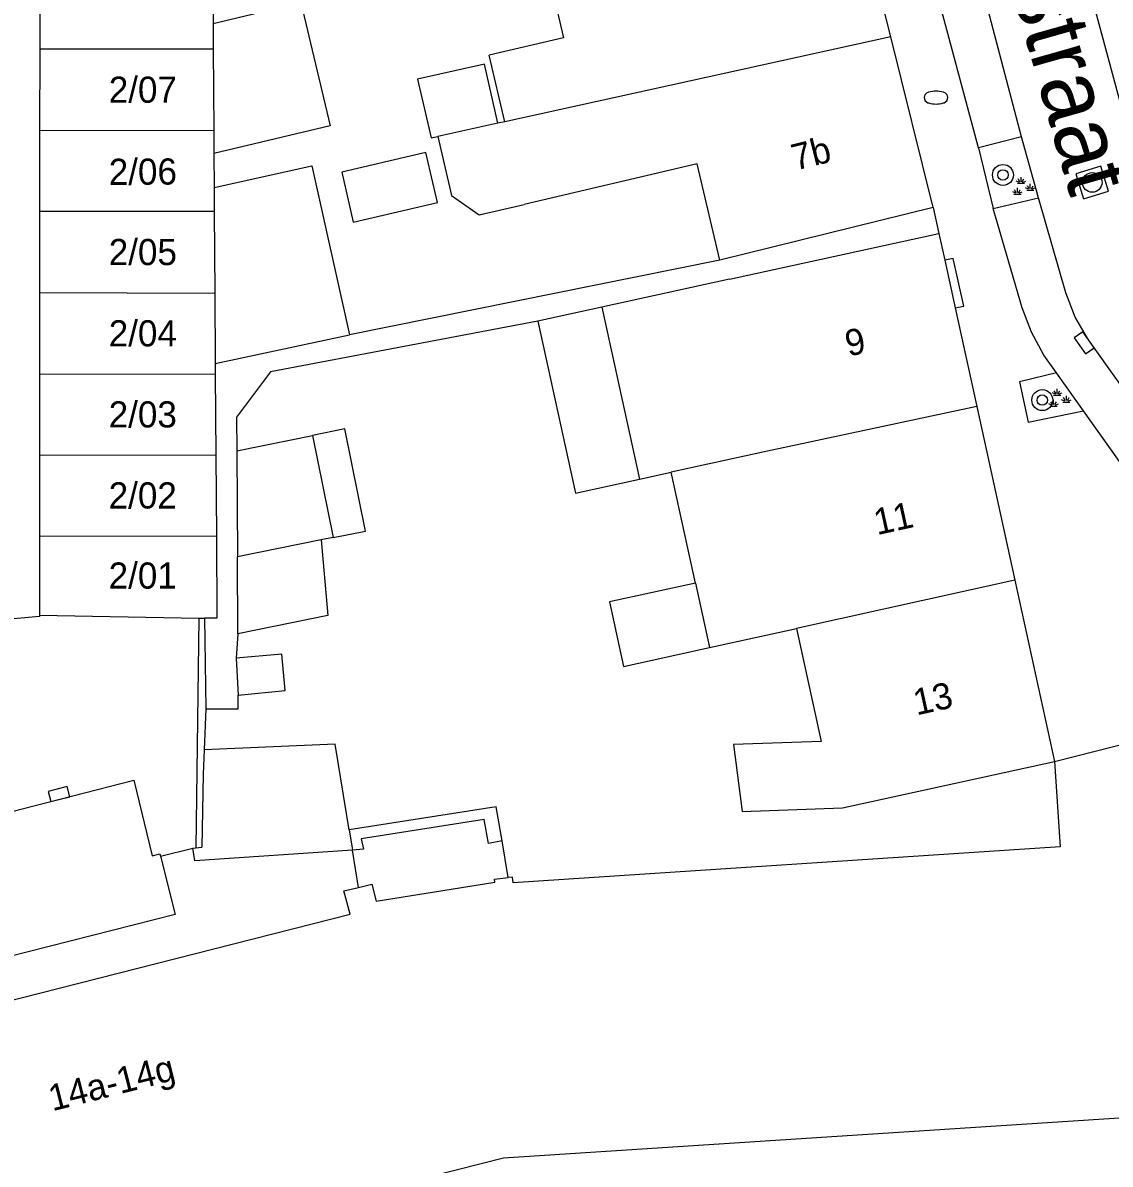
# Model space of a CAD drawing. Extents: x 132998 to 136004, y 396998 to 398512.
# Drawn here: x 133882.04 to 133923.58, y 397549.01 to 397592.61 of the extents above; entities that cross this region are included whole.
import ezdxf

# ---------------------------------------------------------------- set-up
doc = ezdxf.new("R2010")
doc.units = 0
for name, color, linetype in [('gg-afsc-erfafscheiding', 7, 'Continuous'), ('gg-afsc-muur', 7, 'Continuous'), ('gg-anno-huisnummerreeks BGT', 7, 'Continuous'), ('gg-anno-openbare ruimte label', 7, 'Continuous'), ('gg-bbg-bijgebouw', 7, 'Continuous'), ('gg-bbg-gedigitaliseerde bebouwing', 7, 'Continuous'), ('gg-bbg-gedigitaliseerde bijgebouw', 7, 'Continuous'), ('gg-bbg-hoofdgebouw', 7, 'Continuous'), ('gg-bbg-luifel en loopbrug', 7, 'Continuous'), ('gg-bbg-onder overbouw', 7, 'Continuous'), ('gg-bbg-pand overbouw', 7, 'Continuous'), ('gg-bbg-pilaar onder overbouw', 7, 'Continuous'), ('gg-bbg-pilaar pand', 7, 'Continuous'), ('gg-bbg-tussenscheiding', 7, 'Continuous'), ('gg-knt-verharding', 7, 'Continuous'), ('gg-knt-verharding nz', 7, 'Continuous'), ('gt-symb-boom', 7, 'Continuous'), ('gt-symb-brandkraan', 7, 'Continuous'), ('gt-symb-groenvak', 7, 'Continuous'), ('gt-symb-kolk', 7, 'Continuous'), ('gt-symb-rioolschacht', 7, 'Continuous')]:
    doc.layers.add(name, color=color, linetype=linetype)

# ---------------------------------------------------------------- blocks, each defined once
blk = doc.blocks.new('gt0-BR')
at = {"layer": 'gt-symb-brandkraan'}
for centre, radius, start, end in [((-0.244, 0), 0.206, 107.5669, 252.4331), ((0.599, -2.664), 3, 106.892, 107.5669), ((0, -0.691), 0.938, 73.108, 106.892), ((-0.599, -2.664), 3, 72.4331, 73.108), ((0.244, 0), 0.206, 287.567, 72.4331), ((0.599, 2.664), 3, 252.4331, 253.108), ((0, 0.691), 0.938, 253.108, 286.8921), ((-0.599, 2.664), 3, 286.8921, 287.567)]:
    blk.add_arc(centre, radius, start, end, dxfattribs=at)
blk = doc.blocks.new('gt0-BOOM')
at = {"layer": 'gt-symb-boom'}
for radius in [0.4, 0.2]:
    blk.add_circle((0, 0), radius, dxfattribs=at)
blk = doc.blocks.new('gt0-GRVAK')
at = {"layer": 'gt-symb-groenvak'}
for p, q in [((-0.11, 0.189), (-0.228, 0.24)), ((-0.182, 0.153), (0.088, 0.153)), ((-0.091, 0.211), (-0.156, 0.322)), ((-0.047, 0.214), (-0.047, 0.393)), ((-0.004, 0.211), (0.061, 0.322)), ((0.015, 0.189), (0.133, 0.24)), ((0.262, -0.052), (0.197, 0.059)), ((0.305, -0.049), (0.305, 0.13)), ((0.349, -0.052), (0.414, 0.059)), ((-0.245, -0.228), (-0.363, -0.177)), ((-0.318, -0.264), (-0.047, -0.264)), ((-0.226, -0.206), (-0.291, -0.095)), ((-0.183, -0.203), (-0.183, -0.024)), ((-0.139, -0.206), (-0.074, -0.095)), ((-0.12, -0.228), (-0.002, -0.177)), ((0.243, -0.074), (0.125, -0.023)), ((0.17, -0.11), (0.441, -0.11)), ((0.368, -0.074), (0.486, -0.023))]:
    blk.add_line(p, q, dxfattribs=at)
blk = doc.blocks.new('gt0-KOLK')
at = {"layer": 'gt-symb-kolk'}
blk.add_lwpolyline([(0, 0), (0.375, 0), (0.375, 0.4), (-0.375, 0.4), (-0.375, 0), (0, 0)], dxfattribs=at)
blk = doc.blocks.new('gt0-RS')
at = {"layer": 'gt-symb-rioolschacht'}
blk.add_lwpolyline([(-0.5, -0.5), (0.5, -0.5), (0.5, 0.5), (-0.5, 0.5)], close=True, dxfattribs=at)
blk.add_circle((0, 0), 0.375, dxfattribs=at)

msp = doc.modelspace()

# ---------------------------------------------------------------- linework, layer by layer
at = {"layer": 'gg-afsc-erfafscheiding'}
for p, q in [((133916.82, 397585.56), (133917.04, 397584.57)), ((133908.664, 397583.542), (133894.521, 397580.689)), ((133888.978, 397569.864), (133889.033, 397566.398)), ((133890.256, 397569.268), (133890.189, 397568.345))]:
    msp.add_line(p, q, dxfattribs=at)
for points in [[(133901.717, 397581.215), (133891.5, 397579.281), (133890.209, 397577.544), (133890.217, 397576.262)], [(133882.682, 397569.985), (133882.675, 397569.935), (133881.274, 397569.797)], [(133889.033, 397566.398), (133890.269, 397566.398), (133890.269, 397566.921)]]:
    msp.add_lwpolyline(points, dxfattribs=at)
at = {"layer": 'gg-afsc-muur'}
msp.add_line((133889.033, 397566.398), (133888.974, 397564.838), dxfattribs=at)
at = {"layer": 'gg-bbg-bijgebouw'}
for p, q in [((133882.689, 397594.701), (133882.688, 397591.61)), ((133882.688, 397591.61), (133882.687, 397588.51)), ((133882.687, 397588.51), (133882.687, 397585.41)), ((133882.687, 397585.41), (133882.686, 397582.304)), ((133882.686, 397582.304), (133882.685, 397579.199)), ((133882.685, 397579.199), (133882.684, 397576.109)), ((133882.684, 397576.109), (133882.683, 397573.008)), ((133882.683, 397573.008), (133882.682, 397569.985)), ((133882.682, 397569.985), (133888.765, 397569.868)), ((133888.765, 397569.868), (133888.978, 397569.864)), ((133888.974, 397564.838), (133888.939, 397563.901))]:
    msp.add_line(p, q, dxfattribs=at)
at = {"layer": 'gg-bbg-gedigitaliseerde bebouwing'}
for p, q in [((133900.451, 397588.835), (133899.855, 397591.38)), ((133900.451, 397588.835), (133900.186, 397588.777)), ((133916.82, 397585.56), (133908.664, 397583.542)), ((133909.043, 397582.82), (133917.04, 397584.57)), ((133909.043, 397582.82), (133904.159, 397581.75)), ((133904.159, 397581.75), (133905.598, 397575.18)), ((133905.598, 397575.18), (133906.806, 397575.445)), ((133907.735, 397571.205), (133906.806, 397575.445)), ((133907.735, 397571.205), (133908.275, 397568.742)), ((133908.275, 397568.742), (133911.599, 397569.47)), ((133909.529, 397562.486), (133913.352, 397562.614))]:
    msp.add_line(p, q, dxfattribs=at)
for points in [[(133901.87, 397595.581), (133902.697, 397592.045), (133899.855, 397591.38)], [(133897.897, 397588.272), (133898.424, 397586.02), (133899.477, 397585.277), (133901.19, 397585.678)], [(133908.664, 397583.542), (133907.802, 397587.226), (133901.19, 397585.678)], [(133911.599, 397569.47), (133912.544, 397565.157), (133909.192, 397565.044), (133909.529, 397562.486)]]:
    msp.add_lwpolyline(points, dxfattribs=at)
at = {"layer": 'gg-bbg-gedigitaliseerde bijgebouw'}
for p, q in [((133889.296, 397594.693), (133889.31, 397592.588)), ((133889.343, 397587.623), (133889.351, 397586.319)), ((133889.395, 397579.599), (133894.521, 397580.689)), ((133889.395, 397579.599), (133889.398, 397579.192)), ((133889.398, 397579.192), (133889.418, 397576.101)), ((133890.217, 397576.262), (133893.113, 397576.846)), ((133893.113, 397576.846), (133893.899, 397572.946)), ((133890.217, 397576.262), (133890.24, 397572.207)), ((133889.418, 397576.101), (133889.438, 397573.001)), ((133893.899, 397572.946), (133893.443, 397572.854)), ((133890.256, 397569.268), (133890.24, 397572.207)), ((133888.939, 397563.901), (133888.879, 397561.12)), ((133894.515, 397561.775), (133894.642, 397561.008)), ((133888.545, 397561.076), (133888.654, 397561.09)), ((133888.654, 397561.09), (133888.879, 397561.12))]:
    msp.add_line(p, q, dxfattribs=at)
for points in [[(133889.31, 397592.588), (133892.66, 397593.386), (133893.781, 397588.681), (133889.343, 397587.623)], [(133900.186, 397588.777), (133899.686, 397591.035), (133897.12, 397590.467), (133897.648, 397588.214), (133897.897, 397588.272)], [(133889.351, 397586.319), (133893.083, 397587.151), (133894.521, 397580.689)], [(133889.438, 397573.001), (133889.459, 397569.867), (133888.978, 397569.864)], [(133893.443, 397572.854), (133893.7, 397569.964), (133890.256, 397569.268)], [(133894.515, 397561.775), (133893.971, 397565.058), (133888.974, 397564.838)], [(133894.642, 397561.008), (133888.61, 397560.596), (133888.545, 397561.076)]]:
    msp.add_lwpolyline(points, dxfattribs=at)
at = {"layer": 'gg-bbg-hoofdgebouw'}
for p, q in [((133915.199, 397592.084), (133914.939, 397593.13)), ((133916.82, 397585.56), (133915.199, 397592.084)), ((133917.04, 397584.57), (133917.265, 397583.544)), ((133917.265, 397583.544), (133917.665, 397581.718)), ((133917.665, 397581.718), (133918.489, 397577.956)), ((133918.489, 397577.956), (133919.942, 397571.322)), ((133919.942, 397571.322), (133921.46, 397564.39)), ((133921.46, 397564.39), (133928.05, 397566.07)), ((133913.352, 397562.614), (133921.46, 397564.39))]:
    msp.add_line(p, q, dxfattribs=at)
for points in [[(133921.46, 397564.39), (133921.673, 397561.129), (133900.779, 397559.759), (133900.753, 397559.973), (133900.585, 397559.953)], [(133874.552, 397553.475), (133894.545, 397558.561), (133894.313, 397559.445), (133894.871, 397559.579)], [(133877.089, 397543.332), (133900.41, 397549.248), (133927.26, 397550.995)]]:
    msp.add_lwpolyline(points, dxfattribs=at)
at = {"layer": 'gg-bbg-luifel en loopbrug'}
for p, q in [((133904.159, 397581.75), (133901.717, 397581.215)), ((133890.189, 397568.345), (133890.269, 397566.921))]:
    msp.add_line(p, q, dxfattribs=at)
for points in [[(133894.232, 397586.912), (133894.658, 397584.995), (133897.883, 397585.746), (133897.438, 397587.658), (133894.232, 397586.912)], [(133901.717, 397581.215), (133903.156, 397574.645), (133905.598, 397575.18)], [(133893.899, 397572.946), (133895.133, 397573.195), (133894.347, 397577.095), (133893.113, 397576.846)], [(133907.735, 397571.205), (133904.456, 397570.487), (133904.995, 397568.024), (133908.275, 397568.742)], [(133890.269, 397566.921), (133892.067, 397567.097), (133891.937, 397568.486), (133890.189, 397568.345)]]:
    msp.add_lwpolyline(points, dxfattribs=at)
at = {"layer": 'gg-bbg-onder overbouw'}
msp.add_lwpolyline([(133894.871, 397559.579), (133895.38, 397559.701), (133895.536, 397559.049), (133900.077, 397559.775), (133900.059, 397559.889), (133900.585, 397559.953)], dxfattribs=at)
at = {"layer": 'gg-bbg-pand overbouw'}
for p, q in [((133894.871, 397559.579), (133894.642, 397561.008)), ((133900.585, 397559.953), (133900.35, 397561.354))]:
    msp.add_line(p, q, dxfattribs=at)
at = {"layer": 'gg-bbg-pilaar onder overbouw'}
msp.add_lwpolyline([(133900.35, 397561.354), (133899.829, 397561.263), (133899.669, 397562.179), (133894.963, 397561.441), (133895.06, 397561.037), (133894.642, 397561.008)], dxfattribs=at)
at = {"layer": 'gg-bbg-pilaar pand'}
msp.add_lwpolyline([(133900.35, 397561.354), (133900.132, 397562.656), (133894.515, 397561.775)], dxfattribs=at)
at = {"layer": 'gg-bbg-tussenscheiding'}
for p, q in [((133889.31, 397592.588), (133889.316, 397591.603)), ((133915.199, 397592.084), (133900.451, 397588.835)), ((133889.316, 397591.603), (133882.688, 397591.61)), ((133889.316, 397591.603), (133889.337, 397588.504)), ((133882.687, 397588.51), (133889.337, 397588.504)), ((133889.337, 397588.504), (133889.343, 397587.623)), ((133900.186, 397588.777), (133897.897, 397588.272)), ((133889.351, 397586.319), (133889.357, 397585.402)), ((133889.357, 397585.402), (133882.687, 397585.41)), ((133889.357, 397585.402), (133889.377, 397582.291)), ((133882.686, 397582.304), (133889.377, 397582.291)), ((133889.377, 397582.291), (133889.395, 397579.599)), ((133882.685, 397579.199), (133889.398, 397579.192)), ((133882.684, 397576.109), (133889.418, 397576.101)), ((133882.683, 397573.008), (133889.438, 397573.001)), ((133893.443, 397572.854), (133890.24, 397572.207)), ((133919.942, 397571.322), (133911.599, 397569.47))]:
    msp.add_line(p, q, dxfattribs=at)
msp.add_lwpolyline([(133918.489, 397577.956), (133910.315, 397576.214), (133906.806, 397575.445)], dxfattribs=at)
at = {"layer": 'gg-knt-verharding'}
for p, q in [((133918.545, 397587.842), (133915.273, 397600.046)), ((133920.19, 397588.258), (133918.545, 397587.842)), ((133920.843, 397585.929), (133920.19, 397588.258)), ((133918.545, 397587.842), (133919.11, 397585.515)), ((133919.11, 397585.515), (133920.843, 397585.929)), ((133922.562, 397577.786), (133921.533, 397579.235)), ((133924.994, 397574.359), (133922.562, 397577.786)), ((133888.765, 397569.868), (133888.654, 397561.09)), ((133887.304, 397560.768), (133888.545, 397561.076))]:
    msp.add_line(p, q, dxfattribs=at)
for points in [[(133921.533, 397579.235), (133921.05, 397579.916), (133920.575, 397580.797), (133920.22, 397581.728), (133919.11, 397585.515)], [(133917.665, 397581.718), (133917.986, 397581.792), (133917.586, 397583.615), (133917.265, 397583.544)], [(133921.533, 397579.235), (133920.112, 397578.903), (133920.446, 397577.351), (133922.562, 397577.786)], [(133887.304, 397560.768), (133887.87, 397558.539), (133859.776, 397551.418)]]:
    msp.add_lwpolyline(points, dxfattribs=at)
at = {"layer": 'gg-knt-verharding nz'}
msp.add_line((133920.19, 397588.258), (133916.973, 397600.503), dxfattribs=at)
for points in [[(133920.124, 397603.551), (133922.512, 397594.946), (133924.763, 397586.591)], [(133931.637, 397568.134), (133930.641, 397569.45), (133922.757, 397580.502), (133922.25, 397581.368), (133921.883, 397582.302), (133920.843, 397585.929)], [(133858.493, 397556.62), (133864.248, 397558.054), (133874.073, 397560.54), (133886.28, 397563.674), (133886.989, 397560.791), (133887.279, 397560.865), (133887.304, 397560.768)]]:
    msp.add_lwpolyline(points, dxfattribs=at)

# ---------------------------------------------------------------- block references
at = {"layer": 'gt-symb-boom'}
for p in [(133919.486, 397586.801), (133920.987, 397578.199)]:
    msp.add_blockref('gt0-BOOM', p, dxfattribs=at)
at = {"layer": 'gt-symb-brandkraan'}
msp.add_blockref('gt0-BR', (133916.928, 397589.759), dxfattribs=at)
at = {"layer": 'gt-symb-groenvak'}
for p in [(133920.222, 397586.329), (133921.603, 397578.233)]:
    msp.add_blockref('gt0-GRVAK', p, dxfattribs=at)
at = {"layer": 'gt-symb-kolk'}
for p, rotation in [((133922.751, 397580.506), 125.51769786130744), ((133883.477, 397562.951), 14.468781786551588)]:
    msp.add_blockref('gt0-KOLK', p, dxfattribs=dict(at, rotation=rotation))
at = {"layer": 'gt-symb-rioolschacht', "rotation": 107.27542027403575}
msp.add_blockref('gt0-RS', (133922.894, 397586.515), dxfattribs=at)

# ---------------------------------------------------------------- texts
at = {"layer": 'gg-anno-huisnummerreeks BGT'}
for s, p in [('2/07', (133885.328, 397589.559)), ('2/05', (133885.327, 397583.356)), ('2/04', (133885.326, 397580.25)), ('2/03', (133885.325, 397577.153)), ('2/02', (133885.324, 397574.057)), ('2/01', (133885.323, 397570.995))]:
    msp.add_text(s, height=1, dxfattribs=at).set_placement(p)
for s, rotation, p in [('7b', 14, (133911.549, 397586.964)), ('2/06', 0.4, (133885.331, 397586.418)), ('9', 12.4, (133913.58, 397579.858)), ('11', 12.4, (133914.676, 397573.037)), ('13', 12.4, (133916.184, 397566.15)), ('14a-14g', 14.3, (133883.174, 397551.023))]:
    msp.add_text(s, height=1, rotation=rotation, dxfattribs=at).set_placement(p)
at = {"layer": 'gg-anno-openbare ruimte label'}
msp.add_text('Theresiastraat', height=2.5, rotation=285.8, dxfattribs=at).set_placement((133916.258, 397606.468))

doc.saveas('drawing.dxf')
